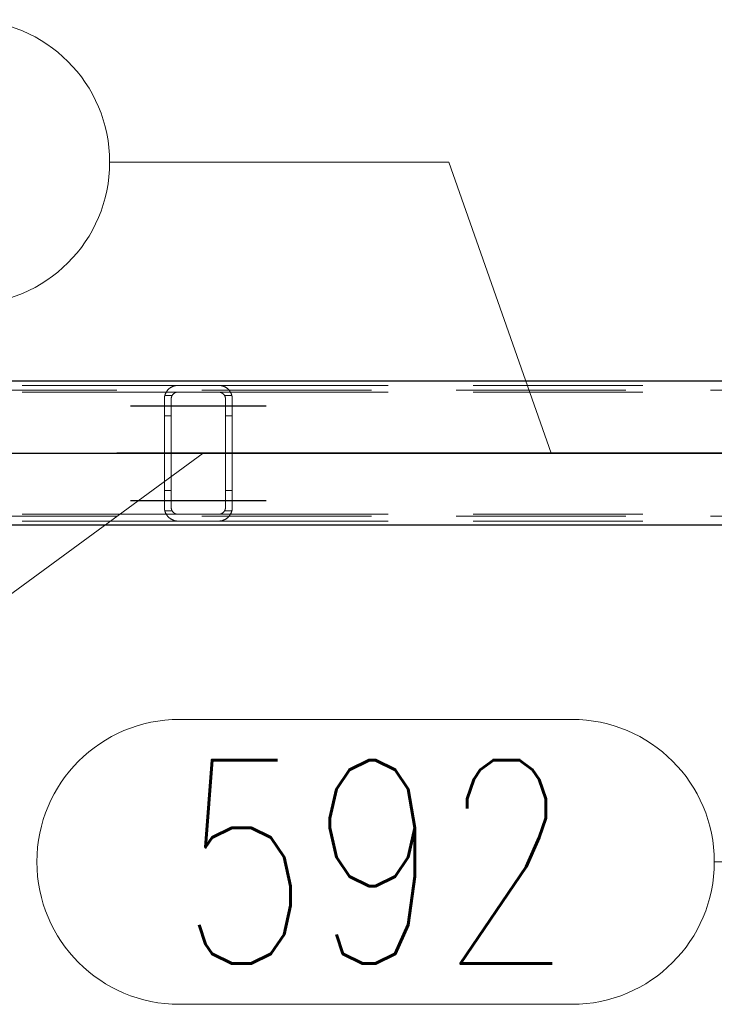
# Model space of a CAD drawing. Header units: millimetres. Extents: x -851 to 2, y 9346 to 10016.
# Tile 497 of 505: x -200 to -190, y 9781 to 9796. Entities that reach past the tile are written whole.
import ezdxf

# ---------------------------------------------------------------- set-up
doc = ezdxf.new("R2010")
doc.units = ezdxf.units.MM
doc.header["$LTSCALE"] = 10
doc.linetypes.add('HIDDEN', pattern=[0.375, 0.25, -0.125])
doc.linetypes.add('MITTE', pattern=[2, 1.25, -0.25, 0.25, -0.25])
for name, color, linetype, lineweight in [('PS_Hidden', 2, 'HIDDEN', 9), ('PS_Pos', 1, 'Continuous', 15), ('PS_Shape', 161, 'Continuous', 30), ('PS_SOLID', 7, 'Continuous', 30)]:
    doc.layers.add(name, color=color, linetype=linetype, lineweight=lineweight)
doc.layers.add('PS_Mid', color=5, linetype='MITTE')
doc.styles.add('simplex', font='simplex.shx', dxfattribs={"width": 0.75})

# ---------------------------------------------------------------- blocks, each defined once
blk = doc.blocks.new('*X1225')
at = {"layer": 'PS_Hidden', "color": 2, "linetype": 'HIDDEN'}
for p, q in [((-168.532, 9790.408), (-423.732, 9790.408)), ((-207.432, 9790.478), (-197.632, 9790.478)), ((-197.791, 9790.399), (-197.789, 9790.403)), ((-197.789, 9790.403), (-197.786, 9790.406)), ((-197.786, 9790.406), (-197.783, 9790.41)), ((-197.783, 9790.41), (-197.78, 9790.413)), ((-197.78, 9790.413), (-197.777, 9790.416)), ((-197.777, 9790.416), (-197.774, 9790.42)), ((-197.774, 9790.42), (-197.77, 9790.423)), ((-197.77, 9790.423), (-197.767, 9790.426)), ((-197.767, 9790.426), (-197.764, 9790.429)), ((-197.764, 9790.429), (-197.76, 9790.432)), ((-197.76, 9790.432), (-197.757, 9790.434)), ((-197.757, 9790.434), (-197.753, 9790.437)), ((-197.753, 9790.437), (-197.75, 9790.44)), ((-197.75, 9790.44), (-197.746, 9790.443)), ((-197.746, 9790.443), (-197.742, 9790.445)), ((-197.742, 9790.445), (-197.738, 9790.448)), ((-197.738, 9790.448), (-197.733, 9790.451)), ((-197.733, 9790.451), (-197.729, 9790.453)), ((-197.729, 9790.453), (-197.724, 9790.456)), ((-197.724, 9790.456), (-197.719, 9790.458)), ((-197.719, 9790.458), (-197.714, 9790.46)), ((-197.714, 9790.46), (-197.709, 9790.463)), ((-197.709, 9790.463), (-197.704, 9790.465)), ((-197.704, 9790.465), (-197.699, 9790.467)), ((-197.699, 9790.467), (-197.693, 9790.468)), ((-197.693, 9790.468), (-197.688, 9790.47)), ((-197.688, 9790.47), (-197.682, 9790.472)), ((-197.682, 9790.472), (-197.675, 9790.473)), ((-197.675, 9790.473), (-197.669, 9790.475)), ((-197.669, 9790.475), (-197.662, 9790.476)), ((-197.662, 9790.476), (-197.655, 9790.477)), ((-197.655, 9790.477), (-197.647, 9790.477)), ((-197.647, 9790.477), (-197.64, 9790.478)), ((-197.64, 9790.478), (-197.632, 9790.478)), ((-197.632, 9790.478), (-197.032, 9790.478)), ((-197.032, 9790.478), (-197.025, 9790.478)), ((-197.032, 9790.478), (-187.232, 9790.478)), ((-197.025, 9790.478), (-197.018, 9790.477)), ((-197.018, 9790.477), (-197.011, 9790.477)), ((-197.011, 9790.477), (-197.003, 9790.476)), ((-197.003, 9790.476), (-196.996, 9790.475)), ((-196.996, 9790.475), (-196.99, 9790.473)), ((-196.99, 9790.473), (-196.983, 9790.472)), ((-196.983, 9790.472), (-196.977, 9790.47)), ((-196.977, 9790.47), (-196.972, 9790.468)), ((-196.972, 9790.468), (-196.966, 9790.467)), ((-196.966, 9790.467), (-196.961, 9790.465)), ((-196.961, 9790.465), (-196.956, 9790.463)), ((-196.956, 9790.463), (-196.951, 9790.461)), ((-196.951, 9790.461), (-196.946, 9790.458)), ((-196.946, 9790.458), (-196.941, 9790.456)), ((-196.941, 9790.456), (-196.937, 9790.454)), ((-196.937, 9790.454), (-196.932, 9790.451)), ((-196.932, 9790.451), (-196.928, 9790.448)), ((-196.928, 9790.448), (-196.924, 9790.446)), ((-196.924, 9790.446), (-196.919, 9790.443)), ((-196.919, 9790.443), (-196.915, 9790.44)), ((-196.915, 9790.44), (-196.912, 9790.437)), ((-196.912, 9790.437), (-196.908, 9790.434)), ((-196.908, 9790.434), (-196.904, 9790.431)), ((-196.904, 9790.431), (-196.901, 9790.428)), ((-196.901, 9790.428), (-196.897, 9790.425)), ((-196.897, 9790.425), (-196.894, 9790.422)), ((-196.894, 9790.422), (-196.891, 9790.419)), ((-196.891, 9790.419), (-196.888, 9790.416)), ((-196.888, 9790.416), (-196.885, 9790.413)), ((-196.885, 9790.413), (-196.882, 9790.41)), ((-196.882, 9790.41), (-196.879, 9790.406)), ((-196.879, 9790.406), (-196.876, 9790.403)), ((-196.876, 9790.403), (-196.874, 9790.4)), ((-207.432, 9790.378), (-197.632, 9790.378)), ((-197.832, 9790.292), (-197.831, 9790.297)), ((-197.832, 9790.287), (-197.832, 9790.292)), ((-197.832, 9790.283), (-197.832, 9790.287)), ((-197.832, 9790.278), (-197.832, 9790.283)), ((-197.832, 9788.678), (-197.832, 9790.278)), ((-197.831, 9790.302), (-197.83, 9790.306)), ((-197.831, 9790.297), (-197.831, 9790.302)), ((-197.83, 9790.311), (-197.829, 9790.316)), ((-197.83, 9790.306), (-197.83, 9790.311)), ((-197.829, 9790.316), (-197.828, 9790.32)), ((-197.828, 9790.32), (-197.827, 9790.325)), ((-197.827, 9790.325), (-197.826, 9790.329)), ((-197.826, 9790.329), (-197.824, 9790.334)), ((-197.719, 9790.328), (-197.826, 9790.328)), ((-197.824, 9790.334), (-197.823, 9790.338)), ((-197.823, 9790.338), (-197.822, 9790.343)), ((-197.822, 9790.343), (-197.82, 9790.347)), ((-197.82, 9790.347), (-197.818, 9790.352)), ((-197.818, 9790.352), (-197.817, 9790.356)), ((-197.817, 9790.356), (-197.815, 9790.36)), ((-197.815, 9790.36), (-197.813, 9790.364)), ((-197.813, 9790.364), (-197.811, 9790.369)), ((-197.811, 9790.369), (-197.809, 9790.373)), ((-197.809, 9790.373), (-197.806, 9790.377)), ((-197.806, 9790.377), (-197.804, 9790.381)), ((-197.804, 9790.381), (-197.802, 9790.384)), ((-197.802, 9790.384), (-197.799, 9790.388)), ((-197.799, 9790.388), (-197.797, 9790.392)), ((-197.797, 9790.392), (-197.794, 9790.396)), ((-197.794, 9790.396), (-197.791, 9790.399)), ((-197.731, 9790.293), (-197.732, 9790.291)), ((-197.732, 9790.291), (-197.732, 9790.289)), ((-197.732, 9790.289), (-197.732, 9790.287)), ((-197.732, 9790.287), (-197.732, 9790.284)), ((-197.732, 9790.284), (-197.732, 9790.282)), ((-197.732, 9790.282), (-197.732, 9790.28)), ((-197.732, 9790.28), (-197.732, 9790.278)), ((-197.732, 9790.278), (-197.732, 9788.678)), ((-197.73, 9790.298), (-197.731, 9790.295)), ((-197.731, 9790.295), (-197.731, 9790.293)), ((-197.729, 9790.302), (-197.73, 9790.3)), ((-197.73, 9790.3), (-197.73, 9790.298)), ((-197.728, 9790.306), (-197.729, 9790.304)), ((-197.729, 9790.304), (-197.729, 9790.302)), ((-197.727, 9790.311), (-197.728, 9790.308)), ((-197.728, 9790.308), (-197.728, 9790.306)), ((-197.726, 9790.313), (-197.727, 9790.311)), ((-197.725, 9790.315), (-197.726, 9790.313)), ((-197.724, 9790.317), (-197.725, 9790.315)), ((-197.723, 9790.321), (-197.724, 9790.319)), ((-197.724, 9790.319), (-197.724, 9790.317)), ((-197.722, 9790.323), (-197.723, 9790.321)), ((-197.72, 9790.325), (-197.722, 9790.323)), ((-197.719, 9790.327), (-197.72, 9790.325)), ((-197.718, 9790.329), (-197.719, 9790.327)), ((-197.717, 9790.331), (-197.718, 9790.329)), ((-197.716, 9790.333), (-197.717, 9790.331)), ((-197.714, 9790.335), (-197.716, 9790.333)), ((-197.713, 9790.337), (-197.714, 9790.335)), ((-197.712, 9790.339), (-197.713, 9790.337)), ((-197.71, 9790.341), (-197.712, 9790.339)), ((-197.709, 9790.343), (-197.71, 9790.341)), ((-197.707, 9790.344), (-197.709, 9790.343)), ((-197.706, 9790.346), (-197.707, 9790.344)), ((-197.704, 9790.348), (-197.706, 9790.346)), ((-197.702, 9790.349), (-197.704, 9790.348)), ((-197.701, 9790.351), (-197.702, 9790.349)), ((-197.699, 9790.353), (-197.701, 9790.351)), ((-197.697, 9790.354), (-197.699, 9790.353)), ((-197.695, 9790.356), (-197.697, 9790.354)), ((-197.693, 9790.357), (-197.695, 9790.356)), ((-197.691, 9790.359), (-197.693, 9790.357)), ((-197.689, 9790.36), (-197.691, 9790.359)), ((-197.687, 9790.362), (-197.689, 9790.36)), ((-197.685, 9790.363), (-197.687, 9790.362)), ((-197.682, 9790.365), (-197.685, 9790.363)), ((-197.68, 9790.366), (-197.682, 9790.365)), ((-197.677, 9790.367), (-197.68, 9790.366)), ((-197.675, 9790.369), (-197.677, 9790.367)), ((-197.672, 9790.37), (-197.675, 9790.369)), ((-197.669, 9790.371), (-197.672, 9790.37)), ((-197.667, 9790.372), (-197.669, 9790.371)), ((-197.664, 9790.373), (-197.667, 9790.372)), ((-197.661, 9790.374), (-197.664, 9790.373)), ((-197.658, 9790.375), (-197.661, 9790.374)), ((-197.655, 9790.375), (-197.658, 9790.375)), ((-197.652, 9790.376), (-197.655, 9790.375)), ((-197.649, 9790.377), (-197.652, 9790.376)), ((-197.645, 9790.377), (-197.649, 9790.377)), ((-197.642, 9790.377), (-197.645, 9790.377)), ((-197.639, 9790.378), (-197.642, 9790.377)), ((-197.636, 9790.378), (-197.639, 9790.378)), ((-197.632, 9790.378), (-197.636, 9790.378)), ((-197.032, 9790.378), (-197.632, 9790.378)), ((-197.029, 9790.378), (-197.032, 9790.378)), ((-197.032, 9790.378), (-187.232, 9790.378)), ((-197.026, 9790.378), (-197.029, 9790.378)), ((-197.022, 9790.377), (-197.026, 9790.378)), ((-197.019, 9790.377), (-197.022, 9790.377)), ((-197.016, 9790.376), (-197.019, 9790.377)), ((-197.012, 9790.376), (-197.016, 9790.376)), ((-197.009, 9790.375), (-197.012, 9790.376)), ((-197.006, 9790.374), (-197.009, 9790.375)), ((-197.003, 9790.373), (-197.006, 9790.374)), ((-197, 9790.373), (-197.003, 9790.373)), ((-196.997, 9790.372), (-197, 9790.373)), ((-196.995, 9790.37), (-196.997, 9790.372)), ((-196.992, 9790.369), (-196.995, 9790.37)), ((-196.989, 9790.368), (-196.992, 9790.369)), ((-196.987, 9790.367), (-196.989, 9790.368)), ((-196.984, 9790.366), (-196.987, 9790.367)), ((-196.982, 9790.364), (-196.984, 9790.366)), ((-196.98, 9790.363), (-196.982, 9790.364)), ((-196.977, 9790.361), (-196.98, 9790.363)), ((-196.975, 9790.36), (-196.977, 9790.361)), ((-196.973, 9790.358), (-196.975, 9790.36)), ((-196.971, 9790.357), (-196.973, 9790.358)), ((-196.969, 9790.355), (-196.971, 9790.357)), ((-196.967, 9790.353), (-196.969, 9790.355)), ((-196.965, 9790.352), (-196.967, 9790.353)), ((-196.963, 9790.35), (-196.965, 9790.352)), ((-196.962, 9790.349), (-196.963, 9790.35)), ((-196.96, 9790.347), (-196.962, 9790.349)), ((-196.959, 9790.345), (-196.96, 9790.347)), ((-196.957, 9790.344), (-196.959, 9790.345)), ((-196.956, 9790.342), (-196.957, 9790.344)), ((-196.954, 9790.34), (-196.956, 9790.342)), ((-196.953, 9790.338), (-196.954, 9790.34)), ((-196.951, 9790.336), (-196.953, 9790.338)), ((-196.95, 9790.335), (-196.951, 9790.336)), ((-196.949, 9790.333), (-196.95, 9790.335)), ((-196.948, 9790.331), (-196.949, 9790.333)), ((-196.946, 9790.329), (-196.948, 9790.331)), ((-196.945, 9790.327), (-196.946, 9790.329)), ((-196.839, 9790.328), (-196.946, 9790.328)), ((-196.944, 9790.325), (-196.945, 9790.327)), ((-196.943, 9790.323), (-196.944, 9790.325)), ((-196.942, 9790.321), (-196.943, 9790.323)), ((-196.941, 9790.319), (-196.942, 9790.321)), ((-196.94, 9790.317), (-196.941, 9790.319)), ((-196.939, 9790.315), (-196.94, 9790.317)), ((-196.939, 9790.312), (-196.939, 9790.315)), ((-196.938, 9790.31), (-196.939, 9790.312)), ((-196.937, 9790.308), (-196.938, 9790.31)), ((-196.936, 9790.306), (-196.937, 9790.308)), ((-196.936, 9790.304), (-196.936, 9790.306)), ((-196.935, 9790.302), (-196.936, 9790.304)), ((-196.935, 9790.3), (-196.935, 9790.302)), ((-196.934, 9790.297), (-196.935, 9790.3)), ((-196.934, 9790.295), (-196.934, 9790.297)), ((-196.934, 9790.293), (-196.934, 9790.295)), ((-196.933, 9790.291), (-196.934, 9790.293)), ((-196.933, 9790.289), (-196.933, 9790.291)), ((-196.933, 9790.287), (-196.933, 9790.289)), ((-196.933, 9790.284), (-196.933, 9790.287)), ((-196.932, 9790.282), (-196.933, 9790.284)), ((-196.932, 9790.28), (-196.932, 9790.282)), ((-196.932, 9790.278), (-196.932, 9790.28)), ((-196.932, 9788.678), (-196.932, 9790.278)), ((-196.874, 9790.4), (-196.871, 9790.396)), ((-196.871, 9790.396), (-196.868, 9790.392)), ((-196.868, 9790.392), (-196.866, 9790.389)), ((-196.866, 9790.389), (-196.863, 9790.385)), ((-196.863, 9790.385), (-196.861, 9790.381)), ((-196.861, 9790.381), (-196.859, 9790.377)), ((-196.859, 9790.377), (-196.857, 9790.373)), ((-196.857, 9790.373), (-196.854, 9790.369)), ((-196.854, 9790.369), (-196.852, 9790.365)), ((-196.852, 9790.365), (-196.85, 9790.361)), ((-196.85, 9790.361), (-196.848, 9790.356)), ((-196.848, 9790.356), (-196.847, 9790.352)), ((-196.847, 9790.352), (-196.845, 9790.348)), ((-196.845, 9790.348), (-196.843, 9790.343)), ((-196.843, 9790.343), (-196.842, 9790.339)), ((-196.842, 9790.339), (-196.841, 9790.334)), ((-196.841, 9790.334), (-196.839, 9790.33)), ((-196.839, 9790.33), (-196.838, 9790.325)), ((-196.838, 9790.325), (-196.837, 9790.32)), ((-196.837, 9790.32), (-196.836, 9790.316)), ((-196.836, 9790.316), (-196.835, 9790.311)), ((-196.835, 9790.311), (-196.834, 9790.306)), ((-196.834, 9790.306), (-196.834, 9790.302)), ((-196.834, 9790.302), (-196.833, 9790.297)), ((-196.833, 9790.297), (-196.833, 9790.292)), ((-196.833, 9790.292), (-196.833, 9790.287)), ((-196.833, 9790.287), (-196.832, 9790.283)), ((-196.832, 9790.283), (-196.832, 9790.278)), ((-196.832, 9790.278), (-196.832, 9788.678)), ((-196.832, 9790.278), (-196.832, 9790.278)), ((-197.732, 9790.028), (-197.832, 9790.028)), ((-196.832, 9790.028), (-196.932, 9790.028)), ((-197.732, 9788.928), (-197.832, 9788.928)), ((-196.832, 9788.928), (-196.932, 9788.928)), ((-197.832, 9788.673), (-197.832, 9788.678)), ((-197.832, 9788.668), (-197.832, 9788.673)), ((-197.832, 9788.664), (-197.832, 9788.668)), ((-197.831, 9788.659), (-197.832, 9788.664)), ((-197.732, 9788.678), (-197.732, 9788.676)), ((-197.732, 9788.676), (-197.732, 9788.674)), ((-197.732, 9788.674), (-197.732, 9788.671)), ((-197.732, 9788.671), (-197.732, 9788.669)), ((-197.732, 9788.669), (-197.732, 9788.667)), ((-197.732, 9788.667), (-197.732, 9788.665)), ((-197.732, 9788.665), (-197.731, 9788.663)), ((-197.731, 9788.663), (-197.731, 9788.66)), ((-196.934, 9788.663), (-196.933, 9788.665)), ((-196.934, 9788.661), (-196.934, 9788.663)), ((-196.934, 9788.658), (-196.934, 9788.661)), ((-196.933, 9788.671), (-196.932, 9788.674)), ((-196.933, 9788.669), (-196.933, 9788.671)), ((-196.933, 9788.667), (-196.933, 9788.669)), ((-196.933, 9788.665), (-196.933, 9788.667)), ((-196.932, 9788.676), (-196.932, 9788.678)), ((-196.932, 9788.678), (-196.932, 9788.678)), ((-196.932, 9788.674), (-196.932, 9788.676)), ((-196.832, 9788.673), (-196.833, 9788.668)), ((-196.833, 9788.668), (-196.833, 9788.664)), ((-196.833, 9788.664), (-196.833, 9788.659)), ((-196.832, 9788.678), (-196.832, 9788.673)), ((-168.532, 9788.548), (-423.732, 9788.548)), ((-207.432, 9788.578), (-197.632, 9788.578)), ((-197.831, 9788.654), (-197.831, 9788.659)), ((-197.83, 9788.649), (-197.831, 9788.654)), ((-197.83, 9788.645), (-197.83, 9788.649)), ((-197.829, 9788.64), (-197.83, 9788.645)), ((-197.828, 9788.636), (-197.829, 9788.64)), ((-197.827, 9788.631), (-197.828, 9788.636)), ((-197.826, 9788.626), (-197.827, 9788.631)), ((-197.719, 9788.628), (-197.826, 9788.628)), ((-197.824, 9788.622), (-197.826, 9788.626)), ((-197.823, 9788.617), (-197.824, 9788.622)), ((-197.822, 9788.613), (-197.823, 9788.617)), ((-197.82, 9788.608), (-197.822, 9788.613)), ((-197.818, 9788.604), (-197.82, 9788.608)), ((-197.817, 9788.6), (-197.818, 9788.604)), ((-197.815, 9788.596), (-197.817, 9788.6)), ((-197.813, 9788.591), (-197.815, 9788.596)), ((-197.811, 9788.587), (-197.813, 9788.591)), ((-197.809, 9788.583), (-197.811, 9788.587)), ((-197.806, 9788.579), (-197.809, 9788.583)), ((-197.804, 9788.575), (-197.806, 9788.579)), ((-197.802, 9788.571), (-197.804, 9788.575)), ((-197.799, 9788.568), (-197.802, 9788.571)), ((-197.797, 9788.564), (-197.799, 9788.568)), ((-197.794, 9788.56), (-197.797, 9788.564)), ((-197.791, 9788.556), (-197.794, 9788.56)), ((-197.789, 9788.553), (-197.791, 9788.556)), ((-197.786, 9788.549), (-197.789, 9788.553)), ((-197.783, 9788.546), (-197.786, 9788.549)), ((-197.78, 9788.543), (-197.783, 9788.546)), ((-197.777, 9788.539), (-197.78, 9788.543)), ((-197.774, 9788.536), (-197.777, 9788.539)), ((-197.77, 9788.533), (-197.774, 9788.536)), ((-197.767, 9788.53), (-197.77, 9788.533)), ((-197.764, 9788.527), (-197.767, 9788.53)), ((-197.76, 9788.524), (-197.764, 9788.527)), ((-197.757, 9788.521), (-197.76, 9788.524)), ((-197.753, 9788.519), (-197.757, 9788.521)), ((-197.75, 9788.516), (-197.753, 9788.519)), ((-197.746, 9788.513), (-197.75, 9788.516)), ((-197.731, 9788.66), (-197.73, 9788.658)), ((-197.73, 9788.658), (-197.73, 9788.656)), ((-197.73, 9788.656), (-197.729, 9788.654)), ((-197.729, 9788.654), (-197.729, 9788.652)), ((-197.729, 9788.652), (-197.728, 9788.649)), ((-197.728, 9788.649), (-197.728, 9788.647)), ((-197.728, 9788.647), (-197.727, 9788.645)), ((-197.727, 9788.645), (-197.726, 9788.643)), ((-197.726, 9788.643), (-197.725, 9788.641)), ((-197.725, 9788.641), (-197.724, 9788.639)), ((-197.724, 9788.639), (-197.724, 9788.637)), ((-197.724, 9788.637), (-197.723, 9788.635)), ((-197.723, 9788.635), (-197.722, 9788.633)), ((-197.722, 9788.633), (-197.72, 9788.63)), ((-197.72, 9788.63), (-197.719, 9788.628)), ((-197.719, 9788.628), (-197.718, 9788.626)), ((-197.718, 9788.626), (-197.717, 9788.625)), ((-197.717, 9788.625), (-197.716, 9788.623)), ((-197.716, 9788.623), (-197.714, 9788.621)), ((-197.714, 9788.621), (-197.713, 9788.619)), ((-197.713, 9788.619), (-197.712, 9788.617)), ((-197.712, 9788.617), (-197.71, 9788.615)), ((-197.71, 9788.615), (-197.709, 9788.613)), ((-197.709, 9788.613), (-197.707, 9788.611)), ((-197.707, 9788.611), (-197.706, 9788.61)), ((-197.706, 9788.61), (-197.704, 9788.608)), ((-197.704, 9788.608), (-197.702, 9788.606)), ((-197.702, 9788.606), (-197.701, 9788.605)), ((-197.701, 9788.605), (-197.699, 9788.603)), ((-197.699, 9788.603), (-197.697, 9788.602)), ((-197.697, 9788.602), (-197.695, 9788.6)), ((-197.695, 9788.6), (-197.693, 9788.598)), ((-197.693, 9788.598), (-197.691, 9788.597)), ((-197.691, 9788.597), (-197.689, 9788.595)), ((-197.689, 9788.595), (-197.687, 9788.594)), ((-197.687, 9788.594), (-197.685, 9788.593)), ((-197.685, 9788.593), (-197.682, 9788.591)), ((-197.682, 9788.591), (-197.68, 9788.59)), ((-197.68, 9788.59), (-197.677, 9788.589)), ((-197.677, 9788.589), (-197.675, 9788.587)), ((-197.675, 9788.587), (-197.672, 9788.586)), ((-197.672, 9788.586), (-197.669, 9788.585)), ((-197.669, 9788.585), (-197.667, 9788.584)), ((-197.667, 9788.584), (-197.664, 9788.583)), ((-197.664, 9788.583), (-197.661, 9788.582)), ((-197.661, 9788.582), (-197.658, 9788.581)), ((-197.658, 9788.581), (-197.655, 9788.58)), ((-197.655, 9788.58), (-197.652, 9788.58)), ((-197.652, 9788.58), (-197.649, 9788.579)), ((-197.649, 9788.579), (-197.645, 9788.579)), ((-197.645, 9788.579), (-197.642, 9788.578)), ((-197.642, 9788.578), (-197.639, 9788.578)), ((-197.639, 9788.578), (-197.636, 9788.578)), ((-197.636, 9788.578), (-197.632, 9788.578)), ((-197.632, 9788.578), (-197.032, 9788.578)), ((-197.632, 9788.578), (-197.632, 9788.578)), ((-197.032, 9788.578), (-197.029, 9788.578)), ((-197.032, 9788.578), (-187.232, 9788.578)), ((-197.029, 9788.578), (-197.026, 9788.578)), ((-197.026, 9788.578), (-197.022, 9788.578)), ((-197.022, 9788.578), (-197.019, 9788.579)), ((-197.019, 9788.579), (-197.016, 9788.579)), ((-197.016, 9788.579), (-197.012, 9788.58)), ((-197.012, 9788.58), (-197.009, 9788.581)), ((-197.009, 9788.581), (-197.006, 9788.581)), ((-197.006, 9788.581), (-197.003, 9788.582)), ((-197.003, 9788.582), (-197, 9788.583)), ((-197, 9788.583), (-196.997, 9788.584)), ((-196.997, 9788.584), (-196.995, 9788.585)), ((-196.995, 9788.585), (-196.992, 9788.586)), ((-196.992, 9788.586), (-196.989, 9788.588)), ((-196.989, 9788.588), (-196.987, 9788.589)), ((-196.987, 9788.589), (-196.984, 9788.59)), ((-196.984, 9788.59), (-196.982, 9788.592)), ((-196.982, 9788.592), (-196.98, 9788.593)), ((-196.98, 9788.593), (-196.977, 9788.595)), ((-196.977, 9788.595), (-196.975, 9788.596)), ((-196.975, 9788.596), (-196.973, 9788.598)), ((-196.973, 9788.598), (-196.971, 9788.599)), ((-196.971, 9788.599), (-196.969, 9788.601)), ((-196.969, 9788.601), (-196.967, 9788.602)), ((-196.967, 9788.602), (-196.965, 9788.604)), ((-196.965, 9788.604), (-196.963, 9788.606)), ((-196.963, 9788.606), (-196.962, 9788.607)), ((-196.962, 9788.607), (-196.96, 9788.609)), ((-196.96, 9788.609), (-196.959, 9788.61)), ((-196.959, 9788.61), (-196.957, 9788.612)), ((-196.957, 9788.612), (-196.956, 9788.614)), ((-196.956, 9788.614), (-196.954, 9788.616)), ((-196.954, 9788.616), (-196.953, 9788.618)), ((-196.953, 9788.618), (-196.951, 9788.619)), ((-196.951, 9788.619), (-196.95, 9788.621)), ((-196.95, 9788.621), (-196.949, 9788.623)), ((-196.949, 9788.623), (-196.948, 9788.625)), ((-196.948, 9788.625), (-196.946, 9788.627)), ((-196.946, 9788.627), (-196.945, 9788.629)), ((-196.839, 9788.628), (-196.946, 9788.628)), ((-196.945, 9788.629), (-196.944, 9788.631)), ((-196.944, 9788.631), (-196.943, 9788.633)), ((-196.943, 9788.633), (-196.942, 9788.635)), ((-196.942, 9788.635), (-196.941, 9788.637)), ((-196.941, 9788.637), (-196.94, 9788.639)), ((-196.94, 9788.639), (-196.939, 9788.641)), ((-196.939, 9788.643), (-196.938, 9788.645)), ((-196.939, 9788.641), (-196.939, 9788.643)), ((-196.938, 9788.645), (-196.937, 9788.648)), ((-196.937, 9788.648), (-196.936, 9788.65)), ((-196.936, 9788.652), (-196.935, 9788.654)), ((-196.936, 9788.65), (-196.936, 9788.652)), ((-196.935, 9788.656), (-196.934, 9788.658)), ((-196.935, 9788.654), (-196.935, 9788.656)), ((-196.915, 9788.516), (-196.919, 9788.513)), ((-196.912, 9788.519), (-196.915, 9788.516)), ((-196.908, 9788.521), (-196.912, 9788.519)), ((-196.904, 9788.524), (-196.908, 9788.521)), ((-196.901, 9788.527), (-196.904, 9788.524)), ((-196.897, 9788.53), (-196.901, 9788.527)), ((-196.894, 9788.533), (-196.897, 9788.53)), ((-196.891, 9788.536), (-196.894, 9788.533)), ((-196.888, 9788.54), (-196.891, 9788.536)), ((-196.885, 9788.543), (-196.888, 9788.54)), ((-196.882, 9788.546), (-196.885, 9788.543)), ((-196.879, 9788.549), (-196.882, 9788.546)), ((-196.876, 9788.553), (-196.879, 9788.549)), ((-196.874, 9788.556), (-196.876, 9788.553)), ((-196.871, 9788.56), (-196.874, 9788.556)), ((-196.868, 9788.563), (-196.871, 9788.56)), ((-196.866, 9788.567), (-196.868, 9788.563)), ((-196.863, 9788.571), (-196.866, 9788.567)), ((-196.861, 9788.575), (-196.863, 9788.571)), ((-196.859, 9788.579), (-196.861, 9788.575)), ((-196.857, 9788.583), (-196.859, 9788.579)), ((-196.854, 9788.587), (-196.857, 9788.583)), ((-196.852, 9788.591), (-196.854, 9788.587)), ((-196.85, 9788.595), (-196.852, 9788.591)), ((-196.848, 9788.599), (-196.85, 9788.595)), ((-196.847, 9788.604), (-196.848, 9788.599)), ((-196.845, 9788.608), (-196.847, 9788.604)), ((-196.843, 9788.612), (-196.845, 9788.608)), ((-196.842, 9788.617), (-196.843, 9788.612)), ((-196.841, 9788.621), (-196.842, 9788.617)), ((-196.839, 9788.626), (-196.841, 9788.621)), ((-196.838, 9788.631), (-196.839, 9788.626)), ((-196.837, 9788.635), (-196.838, 9788.631)), ((-196.836, 9788.64), (-196.837, 9788.635)), ((-196.835, 9788.645), (-196.836, 9788.64)), ((-196.834, 9788.649), (-196.835, 9788.645)), ((-196.833, 9788.659), (-196.834, 9788.654)), ((-196.834, 9788.654), (-196.834, 9788.649)), ((-207.432, 9788.478), (-197.632, 9788.478)), ((-197.742, 9788.511), (-197.746, 9788.513)), ((-197.738, 9788.508), (-197.742, 9788.511)), ((-197.733, 9788.505), (-197.738, 9788.508)), ((-197.729, 9788.503), (-197.733, 9788.505)), ((-197.724, 9788.5), (-197.729, 9788.503)), ((-197.719, 9788.498), (-197.724, 9788.5)), ((-197.714, 9788.495), (-197.719, 9788.498)), ((-197.709, 9788.493), (-197.714, 9788.495)), ((-197.704, 9788.491), (-197.709, 9788.493)), ((-197.699, 9788.489), (-197.704, 9788.491)), ((-197.693, 9788.487), (-197.699, 9788.489)), ((-197.688, 9788.486), (-197.693, 9788.487)), ((-197.682, 9788.484), (-197.688, 9788.486)), ((-197.675, 9788.483), (-197.682, 9788.484)), ((-197.669, 9788.481), (-197.675, 9788.483)), ((-197.662, 9788.48), (-197.669, 9788.481)), ((-197.655, 9788.479), (-197.662, 9788.48)), ((-197.647, 9788.478), (-197.655, 9788.479)), ((-197.64, 9788.478), (-197.647, 9788.478)), ((-197.632, 9788.478), (-197.64, 9788.478)), ((-197.032, 9788.478), (-197.632, 9788.478)), ((-197.025, 9788.478), (-197.032, 9788.478)), ((-197.032, 9788.478), (-197.032, 9788.478)), ((-197.032, 9788.478), (-187.232, 9788.478)), ((-197.018, 9788.478), (-197.025, 9788.478)), ((-197.011, 9788.479), (-197.018, 9788.478)), ((-197.003, 9788.48), (-197.011, 9788.479)), ((-196.996, 9788.481), (-197.003, 9788.48)), ((-196.99, 9788.482), (-196.996, 9788.481)), ((-196.983, 9788.484), (-196.99, 9788.482)), ((-196.977, 9788.486), (-196.983, 9788.484)), ((-196.972, 9788.487), (-196.977, 9788.486)), ((-196.966, 9788.489), (-196.972, 9788.487)), ((-196.961, 9788.491), (-196.966, 9788.489)), ((-196.956, 9788.493), (-196.961, 9788.491)), ((-196.951, 9788.495), (-196.956, 9788.493)), ((-196.946, 9788.497), (-196.951, 9788.495)), ((-196.941, 9788.5), (-196.946, 9788.497)), ((-196.937, 9788.502), (-196.941, 9788.5)), ((-196.932, 9788.505), (-196.937, 9788.502)), ((-196.928, 9788.507), (-196.932, 9788.505)), ((-196.924, 9788.51), (-196.928, 9788.507)), ((-196.919, 9788.513), (-196.924, 9788.51))]:
    blk.add_line(p, q, dxfattribs=at)
at = {"layer": 'PS_Mid', "color": 5, "linetype": 'MITTE'}
for p, q in [((-198.332, 9790.178), (-197.232, 9790.178)), ((-198.332, 9790.178), (-197.232, 9790.178)), ((-197.432, 9790.178), (-196.332, 9790.178)), ((-197.432, 9790.178), (-196.332, 9790.178)), ((-166.032, 9789.478), (-426.232, 9789.478)), ((-220.281, 9789.478), (-163.984, 9789.478)), ((-197.332, 9789.478), (-197.332, 9789.478)), ((-198.332, 9788.778), (-197.232, 9788.778)), ((-198.332, 9788.778), (-197.232, 9788.778)), ((-197.432, 9788.778), (-196.332, 9788.778)), ((-197.432, 9788.778), (-196.332, 9788.778))]:
    blk.add_line(p, q, dxfattribs=at)
at = {"layer": 'PS_SOLID', "color": 7, "linetype": 'Continuous'}
for p, q in [((-168.532, 9790.538), (-423.732, 9790.538)), ((-168.532, 9788.418), (-423.732, 9788.418))]:
    blk.add_line(p, q, dxfattribs=at)
blk = doc.blocks.new('*X1268')
at = {"color": 1}
for p in [(-198.64, 9793.768), (-192.129, 9789.478)]:
    blk.add_line(p, (-193.64, 9793.768), dxfattribs=at)
blk.add_arc((-200.74, 9793.768), 2.1, 270, 90, dxfattribs=at)
blk = doc.blocks.new('*X1443')
at = {"color": 1}
blk.add_line((-197.261, 9789.478), (-205.49, 9783.453), dxfattribs=at)
blk = doc.blocks.new('*X1445')
at = {"color": 1}
for p, q in [((-197.612, 9785.553), (-191.826, 9785.553)), ((-197.612, 9781.353), (-191.826, 9781.353))]:
    blk.add_line(p, q, dxfattribs=at)
for centre, start, end in [((-197.612, 9783.453), 90, 270), ((-191.826, 9783.453), 270, 90)]:
    blk.add_arc(centre, 2.1, start, end, dxfattribs=at)
at = {"color": 30, "style": 'simplex', "width": 0.75}
blk.add_text('592', height=3, dxfattribs=at).set_placement((-197.612, 9781.953))
blk = doc.blocks.new('*X1446')
at = {"color": 1}
for p, q in [((-186.897, 9789.478), (-184.726, 9783.453)), ((-197.612, 9785.553), (-191.826, 9785.553)), ((-189.726, 9783.453), (-184.726, 9783.453)), ((-197.612, 9781.353), (-191.826, 9781.353))]:
    blk.add_line(p, q, dxfattribs=at)
for centre, start, end in [((-197.612, 9783.453), 90, 270), ((-191.826, 9783.453), 270, 90)]:
    blk.add_arc(centre, 2.1, start, end, dxfattribs=at)
at = {"color": 30, "style": 'simplex', "width": 0.75}
blk.add_text('592', height=3, dxfattribs=at).set_placement((-197.612, 9781.953))

msp = doc.modelspace()

# ---------------------------------------------------------------- block references
at = {"layer": 'PS_Pos'}
for name in ['*X1268', '*X1443', '*X1445', '*X1446']:
    msp.add_blockref(name, (0, 0), dxfattribs=at)
at = {"layer": 'PS_Shape', "color": 31}
msp.add_blockref('*X1225', (0, 0), dxfattribs=at)

doc.saveas('drawing.dxf')
